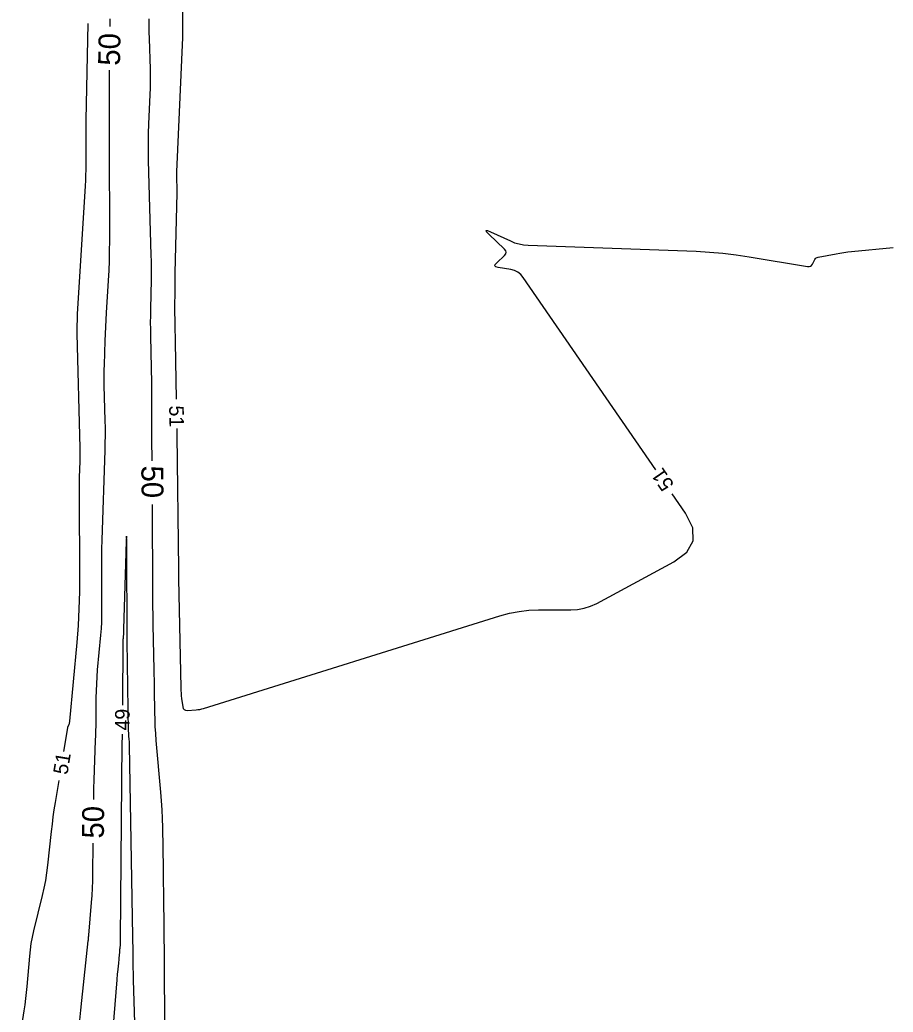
# Model space of a CAD drawing. Extents: x 2384780 to 2405861, y 547869 to 573706.
# Drawn here: x 2396771.6 to 2396891.3, y 553175.8 to 553311.9 of the extents above; entities that cross this region are included whole.
import ezdxf

# ---------------------------------------------------------------- set-up
doc = ezdxf.new("R2010")
doc.units = 0
doc.layers.add('Old_Level_60', color=7, linetype='Continuous')
doc.layers.add('Old_Level_61', color=7, linetype='Continuous')

msp = doc.modelspace()

# ---------------------------------------------------------------- linework, layer by layer
at = {"layer": 'Old_Level_60'}
for points in [[(2396793.98625, 553328.47), (2396793.91025, 553310.6775), (2396793.9105, 553310.5555), (2396793.9115, 553310.43375), (2396793.91375, 553310.31175), (2396793.917, 553310.18975), (2396793.92975, 553309.7915), (2396793.93175, 553309.70625), (2396793.932, 553309.62075), (2396793.9305, 553309.5355), (2396793.92775, 553309.45025), (2396793.11425, 553291.024), (2396793.10425, 553290.7395), (2396793.0995, 553290.455), (2396793.09975, 553290.17025), (2396793.10525, 553289.88575), (2396793.132, 553288.95575), (2396793.1365, 553288.7565), (2396793.1385, 553288.55725), (2396793.138, 553288.358), (2396793.135, 553288.15875), (2396792.89975, 553277.1285), (2396792.86225, 553274.76475), (2396792.85025, 553272.40125), (2396792.864, 553270.0375), (2396792.90325, 553267.674), (2396793.0755, 553259.8655)], [(2396777.68225, 553211.568), (2396778.22375, 553214.8405), (2396778.22475, 553214.8475), (2396778.22575, 553214.85475), (2396778.22675, 553214.862), (2396778.22775, 553214.86925), (2396778.2305, 553214.89325), (2396778.23125, 553214.89825), (2396778.23225, 553214.90325), (2396778.2335, 553214.908), (2396778.23525, 553214.913), (2396778.39725, 553215.34075), (2396778.42875, 553215.433), (2396778.454, 553215.527), (2396778.4725, 553215.62225), (2396778.48475, 553215.71925), (2396779.48125, 553226.51025), (2396779.666, 553228.82375), (2396779.79325, 553231.13975), (2396779.863, 553233.45825), (2396779.87525, 553235.77925), (2396779.79825, 553246.53625), (2396779.79675, 553247.1935), (2396779.80175, 553247.851), (2396779.81325, 553248.50825), (2396779.831, 553249.16525), (2396779.9, 553251.31175), (2396779.9115, 553251.77175), (2396779.91625, 553252.23175), (2396779.91425, 553252.69175), (2396779.9055, 553253.15175), (2396779.49425, 553268.88125), (2396779.48925, 553269.14275), (2396779.4885, 553269.40425), (2396779.4915, 553269.6655), (2396779.49875, 553269.92675), (2396779.5285, 553270.7805), (2396779.53525, 553270.9635), (2396779.5435, 553271.14625), (2396779.553, 553271.32925), (2396779.5635, 553271.512), (2396780.644, 553289.11325), (2396780.68275, 553289.837), (2396780.70975, 553290.561), (2396780.7255, 553291.28525), (2396780.7295, 553292.01), (2396780.72325, 553294.717), (2396780.7225, 553295.05475), (2396780.72175, 553295.39275), (2396780.721, 553295.7305), (2396780.72025, 553296.0685), (2396780.71775, 553297.17225), (2396780.71775, 553297.40875), (2396780.7195, 553297.64525), (2396780.7225, 553297.88175), (2396780.727, 553298.118), (2396781.02275, 553311.37675)], [(2396858.756, 553250.18225), (2396840.61925, 553276.55025), (2396840.281, 553276.9555), (2396839.8855, 553277.271), (2396839.43275, 553277.497), (2396838.92275, 553277.633), (2396837.163, 553277.931), (2396836.8685, 553278.019), (2396836.73825, 553278.156), (2396836.773, 553278.3415), (2396836.97225, 553278.576), (2396838.058, 553279.57275), (2396838.23275, 553279.78675), (2396838.29225, 553280.00175), (2396838.236, 553280.2175), (2396838.06425, 553280.434), (2396835.9165, 553282.4645), (2396835.58575, 553282.812), (2396835.5135, 553282.984), (2396835.7, 553282.98075), (2396836.14525, 553282.802), (2396838.8435, 553281.55125), (2396839.42925, 553281.314), (2396840.02925, 553281.13775), (2396840.64425, 553281.02275), (2396841.27375, 553280.969), (2396864.2895, 553280.133), (2396866.11775, 553280.037), (2396867.93975, 553279.882), (2396869.756, 553279.668), (2396871.56625, 553279.39525), (2396879.56025, 553278.0575), (2396879.766, 553278.04975), (2396879.9435, 553278.10025), (2396880.0925, 553278.20875), (2396880.21325, 553278.37525), (2396880.562, 553279.01475), (2396880.6465, 553279.13825), (2396880.7505, 553279.2345), (2396880.8745, 553279.30375), (2396881.018, 553279.346), (2396883.47275, 553279.80375), (2396883.99975, 553279.896), (2396884.52825, 553279.9765), (2396885.0585, 553280.045), (2396885.59025, 553280.10175), (2396891.28325, 553280.646)], [(2396793.158, 553255.8665), (2396793.158, 553255.8555), (2396793.15875, 553255.38925), (2396793.159, 553255.2895), (2396793.1595, 553255.1895), (2396793.16025, 553255.08975), (2396793.16125, 553254.98975), (2396793.3655, 553236.5145), (2396793.36675, 553236.39), (2396793.3675, 553236.26575), (2396793.36825, 553236.14125), (2396793.36875, 553236.01675), (2396793.3695, 553235.6105), (2396793.36975, 553235.5235), (2396793.37075, 553235.43625), (2396793.37175, 553235.34925), (2396793.3735, 553235.26225)], [(2396793.3735, 553235.26225), (2396793.69525, 553220.30475), (2396793.7085, 553219.94125), (2396793.7325, 553219.57875), (2396793.7675, 553219.21725), (2396793.81325, 553218.8565), (2396793.9805, 553217.67925), (2396794.0435, 553217.46075), (2396794.16125, 553217.309), (2396794.33375, 553217.22475), (2396794.56075, 553217.2075), (2396795.78325, 553217.286), (2396796.04375, 553217.3105), (2396796.3015, 553217.35025), (2396796.55625, 553217.4055), (2396796.80825, 553217.47625), (2396837.41575, 553230.167), (2396838.7155, 553230.52025), (2396840.03075, 553230.77275), (2396841.3615, 553230.924), (2396842.70775, 553230.9745), (2396847.13, 553230.9745), (2396848.0635, 553231.03075), (2396848.96875, 553231.1995), (2396849.84525, 553231.48075), (2396850.6935, 553231.87425), (2396861.23975, 553237.56225), (2396863.03525, 553238.89325), (2396863.90225, 553240.44825), (2396863.84025, 553242.2275), (2396862.8495, 553244.231), (2396861.02275, 553246.8865)], [(2396787.71525, 553164.297), (2396787.23375, 553180.249), (2396787.22675, 553180.48125), (2396787.21975, 553180.7135), (2396787.21275, 553180.9455), (2396787.20575, 553181.17775), (2396787.18275, 553181.93625), (2396787.17825, 553182.09875), (2396787.17475, 553182.26125), (2396787.172, 553182.424), (2396787.17025, 553182.5865), (2396787.15425, 553184.53475), (2396787.1505, 553184.95225), (2396787.1455, 553185.3695), (2396787.13975, 553185.787), (2396787.133, 553186.2045), (2396786.6735, 553212.4105), (2396786.6685, 553212.59775), (2396786.66025, 553212.78475), (2396786.64875, 553212.9715), (2396786.634, 553213.158), (2396786.58025, 553213.7675), (2396786.57, 553213.898), (2396786.562, 553214.02875), (2396786.5565, 553214.15975), (2396786.55325, 553214.29075), (2396786.364, 553226.6995), (2396786.362, 553226.81175), (2396786.36025, 553226.924), (2396786.358, 553227.03625), (2396786.35575, 553227.1485), (2396786.34775, 553227.51525), (2396786.34625, 553227.59375), (2396786.34525, 553227.67225), (2396786.3445, 553227.751), (2396786.344, 553227.8295), (2396786.32225, 553238.8115), (2396786.30925, 553240.52675), (2396786.27875, 553241.09875), (2396786.23125, 553240.528), (2396786.16625, 553238.814), (2396785.82975, 553228.3405), (2396785.82725, 553228.2445), (2396785.8255, 553228.14825), (2396785.82475, 553228.05225), (2396785.825, 553227.956), (2396785.82725, 553227.642), (2396785.827, 553227.57475), (2396785.82475, 553227.5075), (2396785.82125, 553227.4405), (2396785.81575, 553227.37325), (2396785.784, 553227.029), (2396785.778, 553226.955), (2396785.7735, 553226.88125), (2396785.7705, 553226.80725), (2396785.76925, 553226.733), (2396785.70175, 553217.931)], [(2396785.6685, 553213.93125), (2396785.6655, 553213.8165), (2396785.66075, 553213.66825), (2396785.643, 553213.1845), (2396785.63975, 553213.08075), (2396785.637, 553212.977), (2396785.635, 553212.87325), (2396785.63375, 553212.7695), (2396785.40825, 553185.8535), (2396785.405, 553185.67625), (2396785.3985, 553185.4995), (2396785.3885, 553185.32275), (2396785.375, 553185.146), (2396785.3255, 553184.56925), (2396785.315, 553184.44575), (2396785.30475, 553184.32225), (2396785.29475, 553184.1985), (2396785.28525, 553184.075), (2396785.22325, 553183.2685), (2396785.20925, 553183.09575), (2396785.19375, 553182.92325), (2396785.17675, 553182.75075), (2396785.1585, 553182.57825), (2396785.02275, 553181.345), (2396784.99475, 553181.0805), (2396784.9685, 553180.816), (2396784.94425, 553180.55125), (2396784.922, 553180.28625), (2396783.155, 553158.3065)], [(2396771.64875, 553172.128), (2396772.25, 553176.0235), (2396772.37175, 553176.85925), (2396772.47875, 553177.69675), (2396772.571, 553178.53575), (2396772.64875, 553179.37675), (2396772.99525, 553183.51075), (2396773.08675, 553184.39375), (2396773.213, 553185.27125), (2396773.37375, 553186.14275), (2396773.56925, 553187.00875), (2396774.75575, 553191.821), (2396774.9925, 553192.85525), (2396775.19375, 553193.89575), (2396775.36, 553194.94225), (2396775.49075, 553195.99525), (2396775.9865, 553200.62175), (2396776.1, 553201.612), (2396776.2275, 553202.6005), (2396776.369, 553203.587), (2396776.52475, 553204.57175), (2396777.02925, 553207.62175)]]:
    msp.add_lwpolyline(points, dxfattribs=at)
at = {"layer": 'Old_Level_61'}
for points in [[(2396783.99525, 553311.995), (2396783.972, 553310.94475)], [(2396789.7795, 553251.40925), (2396789.7465, 553254.39775), (2396789.737, 553255.3555), (2396789.72975, 553256.31325), (2396789.725, 553257.271), (2396789.72225, 553258.22875), (2396789.7175, 553261.41925), (2396789.7145, 553262.103), (2396789.70825, 553262.7865), (2396789.6985, 553263.47025), (2396789.68525, 553264.15375), (2396789.58925, 553268.507), (2396789.57375, 553269.43975), (2396789.56825, 553270.3725), (2396789.573, 553271.3055), (2396789.58775, 553272.23825), (2396789.6725, 553276.20825), (2396789.68525, 553277.059), (2396789.6875, 553277.90975), (2396789.679, 553278.76025), (2396789.66, 553279.611), (2396789.28725, 553292.59675), (2396789.263, 553293.83875), (2396789.26125, 553295.08025), (2396789.28225, 553296.32175), (2396789.32575, 553297.563), (2396789.50475, 553301.61775), (2396789.53475, 553302.48675), (2396789.54825, 553303.35575), (2396789.5455, 553304.22475), (2396789.526, 553305.094), (2396789.39275, 553309.288), (2396789.36825, 553310.18675), (2396789.35175, 553311.08575), (2396789.3435, 553311.98475)], [(2396783.8625, 553304.94575), (2396783.86175, 553304.84125), (2396783.861, 553303.908), (2396783.87175, 553299.22125), (2396783.87425, 553298.21675), (2396783.8765, 553297.2125), (2396783.87875, 553296.20825), (2396783.881, 553295.20375), (2396783.9125, 553281.5665), (2396783.905, 553280.20575), (2396783.8755, 553278.8455), (2396783.82475, 553277.486), (2396783.752, 553276.12725), (2396783.47975, 553271.68925), (2396783.4245, 553270.738), (2396783.3755, 553269.7865), (2396783.333, 553268.83475), (2396783.2965, 553267.88275), (2396783.18175, 553264.58), (2396783.1625, 553263.87225), (2396783.154, 553263.16425), (2396783.15625, 553262.4565), (2396783.1695, 553261.7485), (2396783.295, 553256.946), (2396783.3145, 553255.91675), (2396783.319, 553254.88775), (2396783.30825, 553253.85875), (2396783.28275, 553252.82975), (2396782.88975, 553240.602), (2396782.8545, 553239.30075), (2396782.83175, 553237.9995), (2396782.822, 553236.69775), (2396782.82475, 553235.39625), (2396782.85525, 553231.14375), (2396782.8505, 553230.23275), (2396782.823, 553229.323), (2396782.77325, 553228.41425), (2396782.70075, 553227.50625), (2396782.2625, 553222.762), (2396782.18425, 553221.803), (2396782.126, 553220.84275), (2396782.08825, 553219.88175), (2396782.07075, 553218.9195), (2396782.04675, 553215.77475), (2396782.039, 553215.101), (2396782.02675, 553214.42725), (2396782.0095, 553213.75375), (2396781.9875, 553213.08025), (2396781.791, 553207.67275), (2396781.75275, 553206.514), (2396781.723, 553205.355), (2396781.7165, 553205.01)], [(2396791.5235, 553174.75775), (2396791.41, 553188.666), (2396791.394, 553190.3885), (2396791.37375, 553192.11075), (2396791.34975, 553193.83275), (2396791.3215, 553195.555), (2396791.223, 553201.1805), (2396791.19125, 553202.3855), (2396791.13825, 553203.58925), (2396791.064, 553204.792), (2396790.96875, 553205.9935), (2396790.34175, 553213.09975), (2396790.266, 553214.05775), (2396790.2075, 553215.0165), (2396790.16675, 553215.97625), (2396790.14325, 553216.93675), (2396790.0955, 553220.07625), (2396790.08475, 553220.749), (2396790.07275, 553221.42175), (2396790.06, 553222.0945), (2396790.046, 553222.76725), (2396789.91375, 553228.91825), (2396789.88875, 553230.23625), (2396789.87, 553231.5545), (2396789.85775, 553232.87275), (2396789.85175, 553234.191), (2396789.8315, 553244.45575), (2396789.8285, 553245.4095)], [(2396781.6535, 553199.01025), (2396781.6185, 553194.8265), (2396781.6005, 553193.8325), (2396781.5635, 553192.83925), (2396781.507, 553191.847), (2396781.4315, 553190.8555), (2396781.0475, 553186.38425), (2396781.041, 553186.3075), (2396781.0345, 553186.231), (2396781.0285, 553186.154), (2396781.0225, 553186.07725), (2396781.003, 553185.8265), (2396780.99875, 553185.77275), (2396780.994, 553185.71925), (2396780.98875, 553185.6655), (2396780.983, 553185.612), (2396780.085, 553177.45675), (2396779.9405, 553176.09825), (2396779.806, 553174.739)]]:
    msp.add_lwpolyline(points, dxfattribs=at)

# ---------------------------------------------------------------- texts
at = {"layer": 'Old_Level_60'}
for s, rotation, p in [('51', 271.1821028, (2396792.09625, 553258.979)), ('51', 124.5213861, (2396861.35575, 553248.167)), ('49', 89.5219556, (2396786.674, 553214.44275)), ('51', 80.60525, (2396778.15725, 553208.313))]:
    msp.add_text(s, height=2, rotation=rotation, dxfattribs=at).set_placement(p)
at = {"layer": 'Old_Level_61'}
for rotation, p in [(88.9542611, (2396785.36175, 553305.5565)), (270.4684417, (2396788.29125, 553250.759)), (89.3998806, (2396783.15375, 553199.63275))]:
    msp.add_text('50', height=3, rotation=rotation, dxfattribs=at).set_placement(p)

doc.saveas('drawing.dxf')
